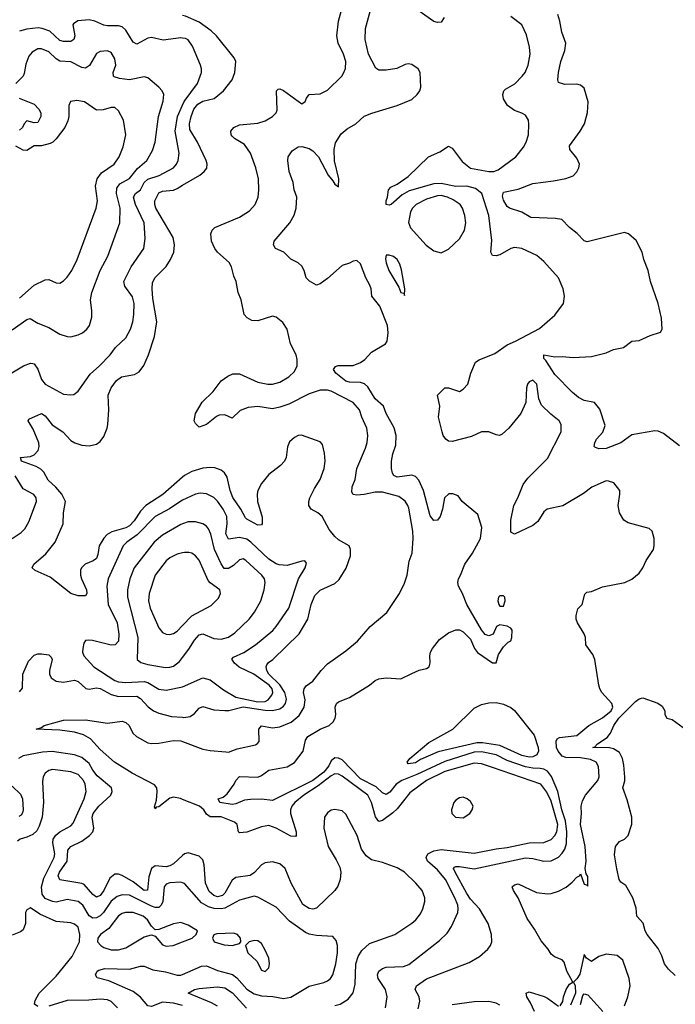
# Model space of a CAD drawing. Header units: inches. Extents: x 1834610 to 2027685, y 642842 to 774116.
# Tile 571 of 632: x 1989111 to 1992687, y 744090 to 749458. Entities that reach past the tile are written whole.
import ezdxf

# ---------------------------------------------------------------- set-up
doc = ezdxf.new("R2010")
doc.units = ezdxf.units.IN
doc.header["$MEASUREMENT"] = 0
doc.layers.add('B9784', color=7, linetype='Continuous')
doc.layers.add('B9794', color=7, linetype='Continuous')

msp = doc.modelspace()

# ---------------------------------------------------------------- linework, layer by layer
at = {"layer": 'B9784', "color": 5}
for points, elevation in [([(1990000, 749357.1), (1989990, 749358.3), (1989893.9, 749346.1), (1989830, 749359.8), (1989810, 749356), (1989750, 749324), (1989730, 749334.8), (1989690, 749401), (1989670, 749418), (1989650, 749423.9), (1989590, 749423.4), (1989570, 749427.3), (1989521.1, 749450), (1989490, 749456.9), (1989429, 749451), (1989404.6, 749435.4), (1989401.5, 749430), (1989411.2, 749368.8), (1989407.3, 749350), (1989390, 749339), (1989350, 749338.2), (1989330, 749344.2), (1989275.1, 749395.1), (1989233, 749410), (1989212.5, 749412.5), (1989150, 749405.1), (1989110, 749394.8)], 340), ([(1989070, 747767.3), (1989150, 747823.2), (1989167.8, 747827.7), (1989210, 747803.8), (1989270, 747778.8), (1989330, 747742.8), (1989370, 747730.2), (1989390, 747729), (1989430, 747739), (1989454.5, 747750), (1989477.6, 747770), (1989491.6, 747790), (1989504.9, 747835.1), (1989505.4, 747870), (1989497.4, 747930), (1989505, 747970), (1989549.8, 748090), (1989591.5, 748168.5), (1989657.7, 748350), (1989659.6, 748430), (1989639.9, 748510), (1989641.2, 748538.8), (1989657.4, 748562.6), (1989710, 748591.4), (1989754.6, 748645.4), (1989804.2, 748690), (1989835.9, 748744.1), (1989850.5, 748790), (1989869.2, 748930), (1989892.9, 749012.9), (1989897.7, 749050), (1989887.8, 749070), (1989869.6, 749090), (1989810, 749139.7), (1989790, 749145.1), (1989709.6, 749130.4), (1989656.4, 749136.4), (1989626.8, 749146.8), (1989622.7, 749150), (1989621, 749170), (1989634.8, 749210), (1989630, 749244.5), (1989610, 749278.5), (1989590, 749287.8), (1989550, 749284), (1989530, 749272.7), (1989492.1, 749207.9), (1989470, 749193.6), (1989450, 749196.8), (1989390, 749227.5), (1989330, 749231.9), (1989310, 749243.4), (1989270, 749282), (1989230, 749298.5), (1989210, 749297.8), (1989178.9, 749281.1), (1989161.3, 749258.7), (1989144.8, 749215.2), (1989136.4, 749163.6), (1989130.1, 749149.9), (1989090.2, 749110)], 360), ([(1989110, 747939.4), (1989189.6, 748010.4), (1989250, 748040.2), (1989270, 748041.8), (1989310, 748023.7), (1989330, 748021.3), (1989350, 748033.1), (1989370, 748053.1), (1989395.3, 748090), (1989424.4, 748150), (1989529.1, 748430), (1989535.8, 748470), (1989525.4, 748550), (1989533.1, 748590), (1989558.2, 748621.8), (1989627.1, 748670), (1989653.6, 748710), (1989675.9, 748764.1), (1989689.8, 748830), (1989677.4, 748910), (1989650, 748960.9), (1989630, 748979.6), (1989610, 748978.9), (1989566.5, 748966.5), (1989530, 748964.2), (1989464, 749010), (1989423.4, 749016.6), (1989387.7, 749012.3), (1989378.7, 748990), (1989379.7, 748930), (1989374.6, 748905.4), (1989358, 748870), (1989310, 748807.4), (1989291.5, 748790), (1989276.7, 748783.3), (1989230, 748769.4), (1989190, 748770.5), (1989150, 748744.6), (1989130, 748745.6), (1989090, 748768.5)], 380), ([(1989108.5, 749030), (1989190, 748996.1), (1989216.6, 748970), (1989226.1, 748950), (1989227.2, 748930), (1989210, 748897.8), (1989190, 748894.8), (1989150, 748905.8), (1989136.3, 748890), (1989127.1, 748870), (1989110, 748854.7)], 360), ([(1989050, 747521.5), (1989132.7, 747570), (1989170, 747585.5), (1989183, 747583), (1989190, 747581.5), (1989210, 747551.6), (1989230, 747495.6), (1989250, 747470.2), (1989350, 747416.9), (1989388.3, 747411.7), (1989405.7, 747414.3), (1989430, 747432.2), (1989495.2, 747524.8), (1989547, 747570), (1989605, 747630), (1989634.5, 747670), (1989690, 747722.8), (1989715.6, 747770), (1989727.8, 747810), (1989734.2, 747850), (1989734.9, 747910), (1989726.8, 747946.8), (1989685, 748005), (1989679.8, 748030), (1989718.6, 748110), (1989787.6, 748210), (1989795.3, 748264.7), (1989789.3, 748350), (1989742.5, 748450), (1989732.3, 748490), (1989743.2, 748510), (1989769.6, 748530.4), (1989790, 748570.8), (1989810, 748589), (1989872.1, 748607.9), (1989949.8, 748650), (1989965.8, 748670), (1989976, 748690), (1989981.7, 748730), (1989959.7, 748850), (1989971.5, 748930), (1990000, 748992)], 340), ([(1990000, 746964.3), (1989891.1, 746868.9), (1989799.8, 746810), (1989770, 746779), (1989735, 746725), (1989710, 746698.8), (1989690, 746687.7), (1989614.1, 746665.9), (1989589.2, 746650.8), (1989570, 746631.8), (1989544.4, 746590), (1989537.8, 746542.2), (1989530, 746520.9), (1989512.1, 746507.9), (1989469, 746490), (1989448.2, 746470), (1989443, 746457), (1989442.5, 746430), (1989447.8, 746410), (1989475.4, 746350), (1989477.3, 746330), (1989470, 746316.2), (1989430, 746316.8), (1989390, 746329.2), (1989277.5, 746417.5), (1989195.5, 746455.5), (1989179.6, 746470), (1989187.8, 746490), (1989254.7, 746545.3), (1989304.6, 746610), (1989348.1, 746710), (1989349.8, 746770), (1989361.4, 746830), (1989341, 746870), (1989308.4, 746908.4), (1989267.1, 746947.1), (1989242.3, 746990), (1989226.8, 747006.8), (1989201.7, 747021.7), (1989120.4, 747050), (1989116, 747070), (1989170, 747077), (1989190, 747086.1), (1989211.3, 747108.7), (1989218.2, 747130), (1989215.7, 747150), (1989185.5, 747225.5), (1989158.2, 747270), (1989160.5, 747279.5), (1989230, 747310.3), (1989250, 747297.3), (1989289, 747249), (1989347.2, 747210), (1989390, 747163.2), (1989412.2, 747150), (1989450, 747138), (1989490, 747134.6), (1989530, 747144.1), (1989550, 747158.5), (1989570, 747185.3), (1989589, 747230), (1989592.2, 747250), (1989597.3, 747330), (1989593.8, 747410), (1989610.6, 747450), (1989639.8, 747490), (1989666.9, 747510), (1989736.6, 747523.4), (1989762.8, 747537.2), (1989788.5, 747571.5), (1989814.3, 747630), (1989846, 747730), (1989859.1, 747810), (1989838.3, 747938.2), (1989833.3, 747990), (1989835.5, 748024.5), (1989850, 748052.2), (1989910, 748112.1), (1989934.5, 748150), (1989951.7, 748190), (1989955.5, 748230), (1989948, 748270), (1989854.6, 748430), (1989847.7, 748450), (1989848.8, 748470), (1989870, 748513.2), (1989890, 748522.6), (1989950, 748528.4), (1989970, 748537.2), (1990000, 748554.9)], 320), ([(1989069.7, 746630), (1989118.7, 746661.3), (1989138.7, 746681.3), (1989160.6, 746719.4), (1989202.6, 746830), (1989200.7, 746850), (1989189.3, 746869.3), (1989130, 746899.8), (1989086.6, 746970)], 340), ([(1990000, 746838), (1989990, 746833.2), (1989928.7, 746791.3), (1989850, 746749.9), (1989751.1, 746648.9), (1989694.7, 746610), (1989676, 746590), (1989593.9, 746410), (1989586.1, 746370), (1989594.1, 746270), (1989642.1, 746170), (1989651.5, 746108.5), (1989651, 746070), (1989632.2, 746050), (1989610, 746046.8), (1989507.8, 746072.3), (1989484.2, 746075.8), (1989470, 746072.7), (1989461.4, 746058.6), (1989456, 746030), (1989454.6, 746010), (1989460.3, 745990), (1989514.9, 745930), (1989630, 745855.2), (1989650, 745847.7), (1989690, 745843.8), (1989789.3, 745849.3), (1989810, 745843.6), (1989870, 745808.7), (1989910, 745802.6), (1989999.3, 745820.7), (1990000, 745821.1)], 340), ([(1990000, 746708.6), (1989990, 746705), (1989890, 746646.8), (1989843.8, 746610), (1989735.7, 746470), (1989711.9, 746410), (1989700.1, 746350), (1989700.1, 746310), (1989754.7, 746090), (1989751.8, 745970), (1989772.8, 745952.8), (1989810, 745942.3), (1989906.3, 745926.3), (1989930, 745927.3), (1989950, 745933.5), (1989982.2, 745957.8), (1990000, 745981)], 360), ([(1990000, 746551), (1989970, 746543.5), (1989930, 746523.7), (1989910, 746507.9), (1989850.2, 746430), (1989817.7, 746330), (1989814.6, 746290), (1989822.1, 746250), (1989870, 746141.3), (1989890, 746116.9), (1989910, 746107.9), (1989930, 746106), (1989950, 746111.3), (1989970, 746124.7), (1990000, 746155.6)], 380), ([(1989110, 745793.8), (1989126.5, 745813.5), (1989128.4, 745890), (1989159.8, 745960.2), (1989190, 745993.2), (1989210, 746000.4), (1989230, 746001.2), (1989270, 745994.4), (1989283.1, 745983.1), (1989287.7, 745970), (1989274.1, 745910), (1989273.8, 745890), (1989283.8, 745870), (1989310, 745850.9), (1989350, 745846.3), (1989410, 745856), (1989430, 745849.5), (1989471.4, 745811.4), (1989490, 745808.2), (1989530, 745815.3), (1989550, 745812.2), (1989610, 745779), (1989650, 745768.5), (1989750, 745770.5), (1989770, 745757.5), (1989811.7, 745711.7), (1989840.7, 745690), (1989870, 745676.4), (1989939.1, 745659.1), (1990000, 745654.5)], 320), ([(1990000, 745206.7), (1989988.8, 745211.2), (1989950, 745219.1), (1989930, 745213.3), (1989870, 745166.3), (1989855.9, 745164.1), (1989850, 745155.1), (1989845.9, 745165.9), (1989857.8, 745202.2), (1989861.3, 745250), (1989858.3, 745270), (1989846.1, 745286.1), (1989724.1, 745350), (1989628.9, 745410), (1989550, 745478.2), (1989496.9, 745536.9), (1989459.1, 745559.1), (1989410, 745573.7), (1989330, 745585.2), (1989202, 745590), (1989230, 745598.8), (1989244, 745610), (1989350, 745639), (1989470, 745641), (1989590, 745622.1), (1989670, 745633.1), (1989690, 745626.1), (1989708.2, 745610), (1989728.8, 745568.8), (1989747.9, 745550), (1989810, 745515.1), (1989830, 745510.8), (1989870, 745512.8), (1989950, 745527.5), (1989990, 745526), (1990000, 745522.3)], 280), ([(1990000, 744901.7), (1989950, 744856.5), (1989930, 744844.4), (1989910, 744840.1), (1989850, 744844.9), (1989830, 744830.7), (1989815.2, 744784.8), (1989808.3, 744711.7), (1989790, 744709.5), (1989730, 744757.7), (1989670, 744792.7), (1989650, 744799.9), (1989630, 744798.4), (1989603.3, 744776.7), (1989570.5, 744710), (1989550, 744682.1), (1989530, 744674.5), (1989510, 744688.6), (1989462.7, 744742.7), (1989450, 744748.8), (1989330, 744768.7), (1989321.5, 744790), (1989329.1, 744810), (1989370.3, 744870), (1989374.2, 744930), (1989380.5, 744939.5), (1989390, 744950.6), (1989450, 744978.4), (1989492.9, 745010), (1989510.6, 745029.4), (1989515, 745050), (1989506.5, 745110), (1989512.4, 745130), (1989542.2, 745170), (1989607.7, 745230), (1989614.8, 745250), (1989611.9, 745270), (1989534.7, 745334.7), (1989510, 745366.2), (1989490, 745402.2), (1989450, 745435.4), (1989410, 745449.9), (1989288.1, 745468.1), (1989235.5, 745464.5), (1989130, 745443.8), (1989104.4, 745430)], 320), ([(1990000, 744752.6), (1989990, 744756.5), (1989930, 744751.6), (1989910, 744744.5), (1989899.4, 744730), (1989892.4, 744650), (1989883.6, 744630), (1989870, 744617.7), (1989850, 744617.6), (1989830, 744625.7), (1989710, 744685.7), (1989670, 744687.2), (1989642.4, 744677.6), (1989610, 744653), (1989567.5, 744590), (1989550, 744571.3), (1989530, 744562), (1989510, 744559.9), (1989490, 744572.8), (1989456, 744630), (1989430, 744650.9), (1989370, 744661.8), (1989310, 744647), (1989290, 744649.5), (1989250, 744666.5), (1989233.3, 744690), (1989229.9, 744730), (1989242.3, 744777.7), (1989299.5, 744890), (1989303.4, 744910), (1989291.6, 744970), (1989293.1, 744990), (1989308, 745012), (1989329.5, 745030.5), (1989390, 745062.8), (1989403.3, 745076.7), (1989463.3, 745210), (1989473.9, 745250), (1989468.4, 745290), (1989459.2, 745310), (1989430, 745341.9), (1989390, 745357.4), (1989290.1, 745369.9), (1989270, 745365), (1989250, 745350.8), (1989239.8, 745330), (1989236, 745304), (1989240.3, 745190), (1989233.5, 745110), (1989218.3, 745061.7), (1989204.2, 745035.8), (1989183.7, 745016.3), (1989150, 745000.2), (1989113, 744990), (1989099.9, 744980.1)], 340), ([(1989070, 745278.4), (1989115.5, 745235.5), (1989126.6, 745210), (1989129.5, 745150.5), (1989126.2, 745133.8), (1989118.5, 745121.5), (1989105.9, 745114.1)], 320), ([(1989210, 744077.6), (1989192.8, 744090), (1989194.8, 744110), (1989217, 744150), (1989310, 744243.2), (1989397.5, 744350), (1989437.2, 744430), (1989439.8, 744470), (1989429.8, 744510), (1989410, 744527), (1989390, 744533.7), (1989310, 744541.6), (1989220.6, 744580.6), (1989170, 744615.1), (1989150, 744604.8), (1989142.4, 744590), (1989142.3, 744530), (1989130, 744496.2), (1989115, 744485), (1989070, 744466.8)], 360), ([(1990000, 744532.2), (1989990, 744535.6), (1989950, 744527.8), (1989870, 744497.4), (1989850, 744496.2), (1989830, 744515.6), (1989809, 744550), (1989785.3, 744570), (1989730.2, 744589.8), (1989689.2, 744590.8), (1989670, 744585.4), (1989650, 744572.5), (1989597.3, 744502.7), (1989551.5, 744470), (1989536.9, 744450), (1989536.1, 744430), (1989553.8, 744410), (1989570, 744400.1), (1989610, 744386.9), (1989650, 744387.4), (1989690, 744398), (1989790, 744456.9), (1989830, 744468.5), (1989850, 744460.7), (1989890, 744414), (1989910, 744406.3), (1989948.7, 744410), (1990000, 744429.9)], 360), ([(1990000, 744083.6), (1989950, 744095.7), (1989890, 744100.7), (1989830, 744077), (1989810, 744081.8), (1989769.6, 744129.6), (1989730, 744158.9), (1989597.8, 744217.8), (1989533.7, 744233.7), (1989524.7, 744250), (1989534.7, 744270), (1989543.3, 744276.7), (1989575.4, 744284.6), (1989710, 744281.8), (1989770, 744297), (1989790, 744297), (1989838, 744278), (1989907.3, 744267.3), (1989970, 744248.1), (1989990, 744248.1), (1990000, 744252.5)], 340), ([(1989644, 744070), (1989610, 744104.8), (1989590, 744113.8), (1989550, 744118.5), (1989488.1, 744111.9), (1989370, 744110.4), (1989270, 744079.3)], 360)]:
    msp.add_lwpolyline(points, dxfattribs=dict(at, elevation=elevation))
at = {"layer": 'B9794', "color": 5}
for points, elevation in [([(1990000, 745522.3), (1990110, 745481.6), (1990150, 745473.2), (1990234.6, 745465.4), (1990250, 745465.2), (1990297.3, 745482.7), (1990396.5, 745503.5), (1990408.8, 745511.2), (1990416.6, 745523.4), (1990415.9, 745590), (1990430, 745607.1), (1990490, 745597.7), (1990530, 745603.3), (1990592.3, 745627.7), (1990635.5, 745664.5), (1990663.1, 745710), (1990667.5, 745750), (1990659.1, 745790), (1990662.2, 745810), (1990674.2, 745825.8), (1990710, 745852.1), (1990754.5, 745910), (1990790, 745945.4), (1990890, 746016.5), (1990954.3, 746070), (1991021.7, 746150), (1991113.9, 746226.1), (1991183.1, 746330), (1991210, 746384.9), (1991223.8, 746430), (1991234.5, 746505.5), (1991250.9, 746550), (1991257.5, 746630), (1991255.7, 746670), (1991233.9, 746793.9), (1991228.7, 746810), (1991212.9, 746832.9), (1991178.3, 746858.3), (1991090, 746881.2), (1991050, 746882.2), (1990990, 746868.5), (1990950, 746864.7), (1990929.1, 746869.1), (1990922.5, 746882.5), (1990924.8, 746910), (1990940.4, 746950), (1990949, 747010), (1990997.6, 747122.4), (1991006.8, 747153.2), (1991010.5, 747190), (1991004.2, 747230), (1990977.3, 747290), (1990965.3, 747330), (1990930, 747370.9), (1990810, 747431.7), (1990790, 747438.4), (1990750, 747438.2), (1990690, 747418.4), (1990578.6, 747361.4), (1990530, 747344.3), (1990490, 747336.3), (1990410, 747348), (1990357.5, 747342.5), (1990313.1, 747326.9), (1990270, 747286), (1990230, 747302.5), (1990199, 747301), (1990184.9, 747295.1), (1990130, 747249.8), (1990090, 747235.3), (1990070, 747255.3), (1990063.7, 747270), (1990069.8, 747310.2), (1990107.2, 747372.7), (1990167.3, 747430), (1990210, 747488.2), (1990245.6, 747514.4), (1990273.4, 747526.6), (1990310, 747527.2), (1990410, 747481.8), (1990464, 747470), (1990490, 747470.1), (1990530, 747480.6), (1990579.1, 747510), (1990610, 747538.9), (1990625.4, 747570), (1990625.4, 747605.4), (1990619.8, 747630), (1990588, 747690), (1990569.8, 747770), (1990546.8, 747806.8), (1990510, 747836.4), (1990490, 747840.8), (1990410, 747816.1), (1990378, 747818), (1990352, 747832), (1990335.1, 747850), (1990319.2, 747930), (1990303.5, 747970), (1990292.4, 748030), (1990279.3, 748059.3), (1990266.2, 748110), (1990253.2, 748133.2), (1990190, 748189.8), (1990175.7, 748210), (1990158, 748250), (1990152.8, 748290), (1990161, 748310), (1990175.7, 748324.3), (1990310, 748380.6), (1990364, 748416), (1990395.6, 748450), (1990411.2, 748490), (1990416.2, 748530), (1990413.4, 748590), (1990399.5, 748650), (1990369.9, 748730), (1990337.2, 748777.2), (1990282.7, 748810), (1990270, 748822.7), (1990263.8, 748830), (1990262.8, 748850), (1990279.3, 748870), (1990310, 748885.1), (1990410, 748893.7), (1990450, 748905.8), (1990490.7, 748930), (1990510.8, 748950), (1990515, 748965), (1990510.9, 749069.1), (1990521.7, 749078.3), (1990530, 749080.7), (1990550, 749071.5), (1990650, 748999.6), (1990668.6, 749011.4), (1990676, 749030), (1990690.8, 749049.2), (1990750, 749053.9), (1990790, 749073.7), (1990867.9, 749150), (1990879.9, 749170), (1990888.1, 749191.9), (1990889.2, 749230), (1990877.1, 749270), (1990848.1, 749330), (1990840.2, 749370), (1990849.9, 749450.1), (1990866.7, 749510)], 280), ([(1991284.8, 744064.8), (1991292.9, 744107.1), (1991289.8, 744129.8), (1991268, 744170), (1991275.4, 744190), (1991330, 744227.8), (1991562.5, 744317.5), (1991619.5, 744350), (1991664.7, 744390), (1991679.7, 744410), (1991686.6, 744430), (1991685.1, 744470), (1991666.4, 744530), (1991618.2, 744610), (1991570, 744663.4), (1991550, 744694), (1991485.9, 744810), (1991477.6, 744830), (1991482.1, 744837.9), (1991490, 744841.8), (1991510, 744840.7), (1991590, 744829.1), (1991870, 744887.6), (1991910, 744884.6), (1991970, 744870.1), (1992010, 744872.5), (1992050, 744892.7), (1992070, 744912.9), (1992084.3, 744935.7), (1992093.7, 744966.3), (1992095.9, 745030), (1992088, 745090), (1992068.2, 745150), (1992046.4, 745250), (1992011.7, 745331.7), (1991990, 745359.9), (1991970, 745371.3), (1991950, 745375.9), (1991910, 745377.2), (1991870, 745385.2), (1991770, 745419), (1991710, 745449.3), (1991630, 745465.9), (1991590, 745464.9), (1991430, 745413.2), (1991277.3, 745342.7), (1991195, 745310), (1991164.7, 745290), (1991130, 745245.8), (1991110, 745232.7), (1991090, 745242), (1991055, 745275), (1990970, 745319.1), (1990870, 745422.5), (1990850, 745432.3), (1990830, 745432.8), (1990810, 745416.6), (1990797, 745390), (1990770, 745354.9), (1990710.4, 745310), (1990490, 745200.7), (1990430, 745207.5), (1990370, 745207.1), (1990337.2, 745202.8), (1990290, 745182), (1990270, 745179.3), (1990202.7, 745190), (1990194.5, 745210), (1990220.3, 745219.7), (1990241.9, 745238.1), (1990281.6, 745290), (1990290, 745310.5), (1990310, 745331.6), (1990410, 745328.7), (1990430, 745337), (1990470, 745365.8), (1990570, 745384.2), (1990610, 745407.3), (1990657.9, 745470), (1990670.6, 745529.4), (1990683, 745550), (1990749.8, 745590.2), (1990798.4, 745610), (1990820.5, 745630), (1990832.1, 745650), (1990835.1, 745670), (1990831.8, 745710), (1990839.3, 745730), (1990850, 745739.1), (1990910, 745762.4), (1991019.5, 745830), (1991050, 745855.3), (1991070, 745863.7), (1991110, 745870.4), (1991190, 745863.8), (1991250, 745893.4), (1991290, 745910.6), (1991330, 745920.7), (1991344, 745930), (1991349.4, 745950.6), (1991347.6, 745990), (1991351.8, 746010), (1991362.9, 746030), (1991400.8, 746079.2), (1991450, 746114.8), (1991490, 746131), (1991510, 746130.7), (1991530, 746120.5), (1991570, 746080.5), (1991592.4, 746030), (1991607.7, 746007.7), (1991690, 745950.5), (1991710, 745951.3), (1991723.3, 745996.7), (1991750, 746038.8), (1991776, 746064), (1991790, 746071.3), (1991795.1, 746090), (1991797.4, 746130), (1991790, 746139.6), (1991770, 746151.2), (1991730, 746159.3), (1991711.3, 746150), (1991692.5, 746107.5), (1991670, 746098.4), (1991650, 746106), (1991630, 746131.5), (1991548.9, 746268.9), (1991527, 746330), (1991505, 746370), (1991499.8, 746390), (1991503.5, 746410), (1991516, 746430), (1991538.2, 746490), (1991580.3, 746550), (1991624.8, 746630), (1991630.9, 746690), (1991610, 746759.3), (1991524, 746830), (1991502.7, 746862.7), (1991473.6, 746873.6), (1991451.9, 746871.9), (1991427.4, 746850), (1991417.6, 746790), (1991404.4, 746750), (1991390, 746729.2), (1991370, 746727.3), (1991350, 746752.7), (1991314.2, 746890), (1991287.8, 746947.8), (1991270, 746966.3), (1991250, 746974.2), (1991170, 746963.1), (1991152.2, 746972.3), (1991145.3, 746985.3), (1991139.3, 747010), (1991139.4, 747050), (1991145.7, 747090), (1991162.6, 747137.4), (1991164.8, 747190), (1991152.7, 747232.7), (1991109.8, 747310), (1991094.5, 747350), (1991050, 747390.5), (1991010, 747456.5), (1990992, 747472), (1990970, 747479), (1990910, 747480.7), (1990890, 747487.6), (1990835.4, 747530), (1990822.6, 747550), (1990833.4, 747566.6), (1990847.7, 747572.3), (1990930, 747573.2), (1990970, 747587.8), (1990994.4, 747605.6), (1991030, 747645), (1991105.4, 747690), (1991115.3, 747704.7), (1991121.3, 747750), (1991116.9, 747790), (1991074.9, 747894.9), (1991031.5, 747950), (1991027.4, 747990), (1991020.7, 748010), (1990999.4, 748050), (1990970, 748127.1), (1990950, 748144.2), (1990930, 748141), (1990910, 748129.8), (1990870, 748117.3), (1990790, 748046), (1990750, 748017), (1990730, 748009.7), (1990691.5, 748031.5), (1990672.7, 748050), (1990662.9, 748090), (1990650, 748114.5), (1990630, 748131.6), (1990590, 748151.8), (1990552.3, 748190), (1990507, 748210), (1990496.2, 748230), (1990499.6, 748250), (1990585.1, 748350), (1990608.3, 748391.7), (1990619.1, 748430), (1990622.2, 748490), (1990608.4, 748530), (1990602.8, 748570), (1990581.4, 748630), (1990572.8, 748690), (1990575.6, 748710), (1990597.4, 748742.6), (1990630, 748764.4), (1990650, 748766), (1990690, 748755), (1990710, 748742), (1990740.7, 748710), (1990793, 748610), (1990819.5, 748579.5), (1990830, 748560.4), (1990850, 748546), (1990851.7, 748590), (1990827.8, 748687.8), (1990825.4, 748750), (1990833, 748787), (1990865.1, 748834.9), (1990897.5, 748862.5), (1990944, 748890), (1990990, 748930.8), (1991031.8, 748948.2), (1991170, 748990.3), (1991250, 749023.1), (1991279.7, 749050), (1991293, 749070), (1991298.7, 749090), (1991295.6, 749170), (1991285.2, 749190), (1991250, 749213.2), (1991230, 749217.2), (1991213.6, 749213.6), (1991168.9, 749191.1), (1991110, 749181.7), (1991070, 749183.1), (1991052.8, 749192.8), (1991013.1, 749270), (1990995.7, 749350), (1990997, 749410), (1991025.3, 749510)], 260), ([(1991425.3, 749470), (1991410, 749444.7), (1991390, 749441.5), (1991370, 749447.7), (1991290, 749503.1)], 240), ([(1990000, 748554.9), (1990093.7, 748610), (1990117.7, 748630), (1990131.3, 748648.7), (1990134.4, 748670), (1990129, 748690), (1990081.5, 748790), (1990038.9, 748858.9), (1990036.6, 748890), (1990046.7, 748930), (1990060.3, 748970), (1990082.1, 748997.9), (1990110, 749012.7), (1990171.9, 749028.1), (1990222, 749070), (1990270.7, 749130), (1990284.8, 749170), (1990290.7, 749230), (1990280.2, 749250), (1990183.7, 749370), (1990156.4, 749396.4), (1990090, 749443.4), (1990015.9, 749475.9), (1990000, 749480.2)], 320), ([(1992058, 744082), (1992074.2, 744105.8), (1992077.6, 744130), (1992092, 744170), (1992110, 744198.8), (1992128.7, 744210), (1992095.8, 744270), (1992080.1, 744320.1), (1992070, 744332), (1992028.4, 744348.4), (1992010, 744363.7), (1991994, 744390), (1991955.2, 744435.2), (1991919.1, 744499.1), (1991878.3, 744558.3), (1991830.6, 744670.6), (1991804, 744710), (1991796.9, 744730), (1991810, 744742), (1991830, 744746.7), (1991930, 744698.9), (1991990, 744691.4), (1992010, 744694), (1992050, 744706.5), (1992091.3, 744728.7), (1992124.8, 744755.2), (1992150, 744783), (1992164, 744790), (1992170, 744802), (1992190, 744744.7), (1992202, 744742), (1992210, 744734), (1992210, 744786), (1992200.5, 744800.5), (1992195.8, 744830), (1992201.3, 744870), (1992194.9, 744950), (1992169.6, 745070), (1992175.8, 745130), (1992173.7, 745170), (1992180.4, 745199.6), (1992197.2, 745230), (1992263.7, 745310), (1992271.3, 745330), (1992267.1, 745387.1), (1992254.8, 745410), (1992223.9, 745423.9), (1992170, 745433.5), (1992090, 745434.7), (1992070, 745442.1), (1992047.2, 745470), (1992039.4, 745490), (1992036.2, 745523.8), (1992042.8, 745537.2), (1992055.1, 745544.9), (1992150, 745555.8), (1992214.8, 745610), (1992290, 745651.2), (1992336.4, 745690), (1992346.2, 745710), (1992340.3, 745730), (1992286.6, 745790), (1992275.6, 745810), (1992268.9, 745830), (1992247.6, 745970), (1992237.2, 745997.2), (1992199.3, 746050), (1992196, 746090), (1992189.3, 746110), (1992153.2, 746170), (1992145.2, 746190), (1992145.2, 746210), (1992154.8, 746245.2), (1992178, 746270), (1992193.6, 746326.4), (1992203.7, 746336.3), (1992230, 746340.7), (1992290, 746365.5), (1992411.5, 746388.5), (1992450, 746408), (1992490, 746440.4), (1992509.7, 746470), (1992527.3, 746510), (1992567, 746570), (1992572, 746590), (1992572, 746630), (1992560.7, 746670), (1992544.2, 746684.2), (1992430, 746715.4), (1992405.1, 746730), (1992382.6, 746770), (1992375.4, 746810), (1992384.7, 746870), (1992383.6, 746890), (1992352.1, 746932.1), (1992322.6, 746942.6), (1992310, 746943.1), (1992231.6, 746908.4), (1992185.1, 746874.9), (1992072.8, 746807.2), (1991988.2, 746790), (1991970, 746775.1), (1991937.7, 746722.3), (1991910, 746699.8), (1991810, 746653.6), (1991790, 746664), (1991789, 746730), (1991806, 746810), (1991827.1, 746850), (1991856.1, 746923.9), (1991882.2, 746957.8), (1991990, 747065.2), (1992064, 747210), (1992064.4, 747250), (1992052.4, 747270), (1992007, 747307), (1991956.8, 747356.8), (1991943.1, 747390), (1991931.6, 747470), (1991910, 747492.8), (1991890, 747482.9), (1991881.1, 747470), (1991874.6, 747450), (1991872, 747370), (1991844.6, 747310), (1991778.4, 747230), (1991742.3, 747197.7), (1991728.4, 747191.6), (1991710, 747194.3), (1991670, 747211), (1991630, 747211.1), (1991574.6, 747185.4), (1991470, 747157.7), (1991450, 747159.8), (1991435.4, 747170), (1991421.4, 747190), (1991415, 747210), (1991395.1, 747290), (1991402.4, 747350), (1991389.2, 747410), (1991430, 747450.5), (1991450.5, 747450.5), (1991510, 747431), (1991530, 747442.8), (1991554.5, 747470), (1991571.5, 747530), (1991597.2, 747590), (1991617.2, 747602.8), (1991702, 747638), (1991770, 747685.7), (1991815.7, 747704.3), (1991946.7, 747773.3), (1992030, 747847.2), (1992076.3, 747910), (1992082.9, 747950), (1992075.1, 747990), (1992049.7, 748050), (1991970, 748139.7), (1991931.3, 748171.3), (1991850, 748209.8), (1991810, 748216), (1991790, 748210.9), (1991730, 748175.7), (1991710, 748169.8), (1991690, 748171.6), (1991680.3, 748190), (1991685.6, 748254.4), (1991669.3, 748390), (1991631.4, 748510), (1991597.8, 748537.8), (1991550.3, 748550.3), (1991490, 748548.5), (1991410, 748564.1), (1991370, 748562.6), (1991235.3, 748524.7), (1991196.8, 748503.2), (1991137.3, 748450), (1991125.8, 748445.8), (1991109.2, 748450), (1991109.4, 748470), (1991118, 748490), (1991122.7, 748530), (1991135.6, 748544.4), (1991170, 748560.3), (1991230, 748602), (1991341.3, 748710), (1991403, 748737), (1991450, 748768), (1991470, 748756.3), (1991524.2, 748684.2), (1991569, 748649), (1991670, 748630.1), (1991697, 748630), (1991721.5, 748638.5), (1991817.2, 748710), (1991858, 748762), (1991872.9, 748790), (1991886.2, 748830), (1991888.4, 748888.4), (1991885.4, 748910), (1991870, 748936.4), (1991850, 748948.5), (1991810, 748961.7), (1991771.5, 748990), (1991750, 749026), (1991745.3, 749050), (1991752.2, 749070), (1991761.3, 749078.7), (1991812.1, 749107.9), (1991852.4, 749150), (1991867.2, 749170), (1991883.5, 749210), (1991895.3, 749270), (1991891.6, 749308.4), (1991874.4, 749374.4), (1991849.6, 749430), (1991790, 749474.7)], 240), ([(1992710, 747134), (1992621.8, 747201.8), (1992594, 747214), (1992575.5, 747215.5), (1992450, 747194), (1992390.1, 747149.9), (1992310, 747120.3), (1992270, 747118.7), (1992247.2, 747127.2), (1992244, 747130), (1992247, 747150), (1992257.4, 747170), (1992292, 747208), (1992304.7, 747244.7), (1992274.5, 747334.5), (1992245.2, 747370), (1992190, 747380.9), (1992158.5, 747398.5), (1992125.4, 747425.4), (1992030, 747523.7), (1991980, 747600), (1991969, 747610), (1991970, 747630.1), (1992030, 747619.8), (1992070, 747621.1), (1992130, 747615.2), (1992230, 747620.9), (1992310, 747642), (1992350, 747659.3), (1992404, 747670), (1992450, 747704.9), (1992490, 747708.2), (1992550, 747735.8), (1992605.1, 747754.9), (1992615.4, 747770), (1992610.5, 747830), (1992593.4, 747910), (1992550.9, 748030), (1992539.2, 748090), (1992515.5, 748150), (1992506.6, 748190), (1992473.2, 748253.2), (1992431, 748291), (1992410, 748296.8), (1992206.3, 748246.3), (1992190, 748252.1), (1992151.1, 748291.1), (1992110, 748323.9), (1992068.2, 748368.2), (1992033.5, 748373.5), (1991899.2, 748379.2), (1991850, 748409.1), (1991782.9, 748430), (1991770, 748439.7), (1991750, 748473.2), (1991744.6, 748495.4), (1991750, 748517.3), (1991830, 748533.8), (1991910, 748564.9), (1992021.6, 748578.4), (1992090, 748591.7), (1992130, 748607), (1992150, 748628.2), (1992161.3, 748650), (1992164, 748670), (1992150, 748702.9), (1992111.5, 748750), (1992109.7, 748770), (1992168.7, 748850), (1992191.8, 748890), (1992208.4, 748951.6), (1992211.3, 749010), (1992190, 749084.7), (1992170, 749101.4), (1992150, 749106), (1992084.7, 749104.8), (1992050, 749115.3), (1992046.6, 749130), (1992049.8, 749170), (1992062.3, 749230), (1992083.7, 749290), (1992088.8, 749330), (1992067.9, 749390), (1992057.8, 749450), (1992045.9, 749485.9)], 220), ([(1990000, 748992), (1990008.8, 749011.2), (1990080.2, 749110), (1990102, 749170), (1990103.1, 749190), (1990097.2, 749210), (1990054, 749314), (1990030, 749347.3), (1990015.3, 749355.3), (1990000, 749357.1)], 340), ([(1990000, 745654.5), (1990005.9, 745654.1), (1990040.8, 745659.2), (1990065.4, 745674.6), (1990090, 745704.2), (1990110, 745712.5), (1990170, 745696), (1990229.3, 745690.7), (1990251.4, 745691.4), (1990330, 745711.5), (1990450, 745692.9), (1990490, 745691.5), (1990530, 745700.6), (1990550, 745714.9), (1990560.3, 745730), (1990566, 745754), (1990556.9, 745790), (1990530, 745832.1), (1990469.9, 745890), (1990458.5, 745910), (1990456.2, 745930), (1990459.8, 745940.2), (1990467.4, 745952.6), (1990491.6, 745970), (1990635.6, 746110), (1990682.4, 746190), (1990700.4, 746270), (1990721.1, 746318.9), (1990750, 746346.9), (1990830, 746384.5), (1990854.3, 746405.7), (1990892.4, 746467.6), (1990914.5, 746534.5), (1990915.6, 746570), (1990908, 746590), (1990850, 746622.3), (1990830, 746641), (1990798.3, 746678.4), (1990760.6, 746750), (1990737.7, 746770), (1990700.7, 746790), (1990687.7, 746810), (1990687.4, 746830), (1990694.2, 746850), (1990718.4, 746901.6), (1990750, 746950.2), (1990771, 747011), (1990776.4, 747050), (1990774.3, 747094.3), (1990762.4, 747142.4), (1990750, 747156.5), (1990647.5, 747192.5), (1990630, 747190.7), (1990610, 747180.3), (1990583.4, 747156.6), (1990571.8, 747128.2), (1990563.8, 747070), (1990555.6, 747050), (1990533.3, 747026.7), (1990470, 746978.4), (1990430, 746929.8), (1990409.4, 746890.6), (1990405.6, 746870), (1990408.7, 746830), (1990434.1, 746745.9), (1990434, 746710), (1990430, 746702.9), (1990410, 746701), (1990350, 746733.8), (1990342.2, 746742.2), (1990316.6, 746790), (1990272.8, 746852.8), (1990259.2, 746890), (1990242.9, 746962.9), (1990227.7, 746987.7), (1990210, 747001.6), (1990174.6, 747014.6), (1990150, 747016.8), (1990110, 747012.3), (1990050, 746994.4), (1990010, 746973.1), (1990000, 746964.3)], 320), ([(1990000, 745821.1), (1990110.8, 745869.2), (1990150, 745858), (1990223.3, 745803.3), (1990290, 745763.5), (1990410, 745738.7), (1990450, 745740.5), (1990467.1, 745750), (1990485.7, 745774.3), (1990491.5, 745790), (1990487.7, 745810), (1990471.2, 745830), (1990388.4, 745890), (1990307.3, 745927.3), (1990282.5, 745950), (1990268.6, 745971.4), (1990277.9, 745982.1), (1990332.8, 746007.2), (1990397.8, 746050), (1990491.6, 746128.4), (1990510.6, 746150), (1990578.8, 746250), (1990631.3, 746408.7), (1990668.5, 746470), (1990675.2, 746495.2), (1990667.2, 746507.2), (1990650, 746506), (1990570, 746482.4), (1990525.6, 746485.6), (1990510, 746490.5), (1990470, 746516.9), (1990372.2, 746610), (1990350, 746625.4), (1990310, 746634.7), (1990250, 746625.5), (1990235.2, 746655.2), (1990242.3, 746710), (1990240.7, 746750), (1990220.2, 746790), (1990190, 746833.2), (1990170, 746852.4), (1990130, 746873), (1990095.8, 746875.8), (1990070, 746871.2), (1990000, 746838)], 340), ([(1990000, 745981), (1990034.3, 746025.7), (1990064.5, 746075.5), (1990090, 746103.8), (1990110, 746110.1), (1990170, 746084.4), (1990210, 746080.7), (1990250, 746091.4), (1990285.3, 746114.7), (1990362.5, 746190), (1990391.9, 746228.1), (1990427, 746290), (1990443.7, 746350), (1990450.7, 746390), (1990447, 746410), (1990431.6, 746430), (1990345.4, 746510), (1990330, 746518), (1990310, 746513), (1990277.2, 746482.7), (1990250, 746465.4), (1990226.5, 746466.5), (1990210, 746492), (1990174.3, 746570), (1990153.7, 746653.7), (1990141.6, 746681.6), (1990130, 746697.2), (1990110, 746709.8), (1990070, 746720.7), (1990030, 746719.5), (1990000, 746708.6)], 360), ([(1990000, 746155.6), (1990050, 746207), (1990156, 746264), (1990195.9, 746304.1), (1990207.1, 746330), (1990203.5, 746350), (1990150, 746387.2), (1990139.9, 746399.9), (1990090, 746511.2), (1990070, 746535.4), (1990050, 746548.5), (1990033, 746553), (1990010, 746553.5), (1990000, 746551)], 380), ([(1992686.8, 744246.8), (1992650, 744281.1), (1992628.4, 744310), (1992613.8, 744353.8), (1992593.6, 744393.6), (1992532.8, 744470), (1992522.6, 744490), (1992512.1, 744532.1), (1992476.2, 744570), (1992474, 744614), (1992455.1, 744670), (1992417.6, 744737.6), (1992390, 744755.3), (1992381.2, 744770), (1992367.7, 744827.7), (1992355.9, 744904.1), (1992360.9, 744950), (1992382.5, 744977.5), (1992409.3, 744990.7), (1992428.7, 745010), (1992448.9, 745071.1), (1992449, 745110), (1992423.9, 745203.9), (1992400.9, 745270), (1992411.5, 745308.5), (1992411.3, 745328.7), (1992406.4, 745393.6), (1992398, 745430), (1992382, 745462), (1992350, 745483), (1992327.7, 745487.7), (1992236, 745490), (1992246.9, 745493.1), (1992262.4, 745510), (1992315.1, 745544.9), (1992332.4, 745567.6), (1992352.2, 745610), (1992378.5, 745650), (1992470, 745740.1), (1992490, 745755), (1992510, 745760.2), (1992590.7, 745730.7), (1992615.2, 745715.2), (1992630.3, 745690), (1992630.4, 745670), (1992640.7, 745650), (1992670, 745643.1), (1992730, 745598.4)], 220), ([(1991106, 744070), (1991115.2, 744130), (1991105.5, 744170), (1991067.1, 744230), (1991062.7, 744250), (1991069.6, 744270.4), (1991090, 744285.3), (1991110, 744292.2), (1991203.9, 744296.1), (1991234, 744306), (1991401.5, 744438.5), (1991442.2, 744477.8), (1991466.9, 744513.1), (1991500.2, 744590), (1991503.2, 744610), (1991500.1, 744630), (1991485, 744670), (1991432.9, 744770), (1991390, 744822.3), (1991336, 744870), (1991328.6, 744890), (1991337, 744910), (1991370, 744927), (1991410, 744933.3), (1991590, 744913.6), (1991710, 744938.1), (1991770, 744944), (1991890, 744970.9), (1991970, 744971.5), (1992010, 744988.6), (1992030, 745009.5), (1992040.1, 745030), (1992045.8, 745070), (1992010, 745197.2), (1991986, 745246), (1991952.5, 745290), (1991690, 745381.3), (1991630, 745400.3), (1991590, 745404.7), (1991430, 745359.7), (1991330.1, 745310), (1991238.1, 745241.9), (1991170, 745155.4), (1991146.9, 745133.1), (1991090, 745091.1), (1991070, 745087.2), (1991051.1, 745111.1), (1991030.7, 745190), (1991009.9, 745230), (1990870, 745333.9), (1990850, 745344.1), (1990830, 745345.4), (1990810, 745335.5), (1990738.9, 745281.1), (1990661.1, 745230), (1990611.9, 745190), (1990595.1, 745170), (1990588, 745150), (1990587.8, 745130), (1990618.4, 745030), (1990619, 745010), (1990615.1, 745004.9), (1990590, 745006.4), (1990510, 745050.8), (1990470, 745064.8), (1990430, 745058), (1990350, 745027.8), (1990310, 745024.6), (1990303.8, 745030), (1990298, 745070), (1990283.6, 745083.6), (1990210, 745112.6), (1990150, 745112.6), (1990130, 745126), (1990115.6, 745150), (1990092.3, 745170), (1990000, 745206.7)], 280), ([(1990830, 744083), (1990858.7, 744090), (1990902.8, 744117.2), (1990930, 744152.9), (1990940.5, 744199.5), (1990944.6, 744310), (1990956.7, 744350), (1990976.7, 744383.3), (1991018.8, 744421.2), (1991156.4, 744470), (1991250, 744531.5), (1991271.2, 744550), (1991297.3, 744582.7), (1991310.3, 744609.7), (1991320.2, 744650), (1991320.2, 744670), (1991305.5, 744710), (1991271.8, 744750), (1991210, 744810.5), (1991170, 744834.3), (1991090, 744863.4), (1991030, 744878.1), (1990999.9, 744899.9), (1990975.8, 744935.8), (1990950.8, 745010), (1990890, 745126), (1990870, 745144.1), (1990830, 745151.6), (1990810, 745147.3), (1990790, 745133.5), (1990772.8, 745110), (1990770.2, 745049.8), (1990793.1, 744950), (1990837.9, 744877.9), (1990857, 744837), (1990862.5, 744810), (1990859, 744770), (1990845.5, 744734.5), (1990829.8, 744710.2), (1990730, 744613.8), (1990710, 744609.2), (1990690, 744612.6), (1990654.7, 744634.7), (1990591.4, 744750), (1990559.8, 744830), (1990530, 744855.7), (1990490, 744866.6), (1990450, 744861.8), (1990430, 744850.8), (1990392.4, 744807.6), (1990368.6, 744791.4), (1990290, 744781.9), (1990270, 744766.8), (1990230, 744695.9), (1990216.9, 744683.1), (1990190, 744675.3), (1990170, 744682.6), (1990145.3, 744705.3), (1990124.2, 744750), (1990117, 744850), (1990110, 744876.8), (1990090, 744897.6), (1990030, 744915.4), (1990009.6, 744910.4), (1990000, 744901.7)], 320), ([(1990000, 744252.5), (1990102.5, 744297.4), (1990130, 744299.3), (1990190, 744274.3), (1990271.7, 744251.7), (1990294.7, 744234.8), (1990350, 744172.6), (1990390, 744146.8), (1990430, 744136.3), (1990492.7, 744132.7), (1990550, 744122.2), (1990590, 744129), (1990690, 744188.8), (1990770, 744207.9), (1990790, 744217.6), (1990805.7, 744230), (1990818.8, 744250), (1990836, 744310), (1990844.1, 744370), (1990844.4, 744410), (1990837.5, 744437.5), (1990818.9, 744458.9), (1990730, 744464.2), (1990690, 744472.9), (1990670, 744482), (1990583.3, 744543.3), (1990510, 744618.8), (1990410, 744674.6), (1990390, 744679.4), (1990310, 744657.9), (1990230, 744613.6), (1990210, 744609.5), (1990172.1, 744612.1), (1990141.6, 744621.6), (1990103.5, 744643.5), (1990010, 744748.7), (1990000, 744752.6)], 340), ([(1990000, 744429.9), (1990051.8, 744450), (1990074.5, 744470), (1990080.9, 744490), (1990030, 744522), (1990000, 744532.2)], 360), ([(1992410, 744081.2), (1992428.4, 744130), (1992439.6, 744190), (1992435, 744230), (1992401.1, 744330), (1992370, 744355), (1992310, 744363.9), (1992269.6, 744350.4), (1992230, 744322.9), (1992202, 744342), (1992190, 744362), (1992165.3, 744254.7), (1992150, 744228.7), (1992131.3, 744210), (1992140.7, 744190), (1992142, 744150), (1992115.6, 744084.4)], 240), ([(1990190, 744079.9), (1990158.1, 744098.1), (1990029.3, 744150), (1990064.5, 744170), (1990090, 744175.9), (1990190, 744184.2), (1990230, 744179), (1990272.3, 744152.3), (1990348, 744068)], 320), ([(1991919, 744050), (1991897.5, 744097.5), (1991877, 744130), (1991874, 744150), (1991890, 744158), (1991972.4, 744132.4), (1991990, 744124), (1992050, 744078.8)], 240), ([(1992169.2, 744089.2), (1992181.6, 744138.4), (1992190, 744146.8), (1992210, 744142), (1992291.5, 744051.5)], 240), ([(1991730, 744085.3), (1991710, 744095.7), (1991670, 744104.6), (1991590, 744103.1), (1991470, 744086.3)], 260)]:
    msp.add_lwpolyline(points, dxfattribs=dict(at, elevation=elevation))
for points, elevation in [([(1991410, 748498.8), (1991390, 748497.5), (1991330, 748479.7), (1991272.8, 748450), (1991253.7, 748430), (1991242.8, 748410), (1991232.1, 748352.1), (1991242.4, 748322.4), (1991328.9, 748228.9), (1991370, 748197.3), (1991410, 748186.8), (1991450, 748207.3), (1991510, 748262.6), (1991537.8, 748310), (1991545, 748350), (1991539.5, 748390), (1991525.3, 748430), (1991512.7, 748450), (1991475.4, 748475.4), (1991443.9, 748490)], 260), ([(1991125.8, 748174.2), (1991110, 748173.2), (1991106.8, 748153.2), (1991110, 748131.3), (1991124.6, 748090), (1991179.1, 747999.1), (1991190, 747970.8), (1991206.8, 747966.8), (1991210, 747954), (1991211.3, 747990), (1991194, 748094), (1991184.6, 748124.6), (1991169.7, 748149.7), (1991150, 748167.3)], 260), ([(1991750, 746317.2), (1991730, 746317.2), (1991722.8, 746310), (1991718.8, 746290), (1991724, 746270), (1991730, 746261), (1991750, 746261), (1991758, 746290), (1991757.2, 746310)], 260), ([(1991890, 745436.5), (1991850, 745445.4), (1991730, 745501.2), (1991634.9, 745514.9), (1991604.9, 745515.1), (1991394.3, 745465.7), (1991296.3, 745423.7), (1991270, 745405.7), (1991230, 745401.2), (1991223.7, 745410), (1991238.4, 745430), (1991343.2, 745516.8), (1991473.1, 745590), (1991590, 745704.4), (1991630, 745723.7), (1991670, 745732.9), (1991710, 745734.4), (1991750, 745726.7), (1991790, 745708.6), (1991810, 745690.7), (1991916.9, 745556.9), (1991939.5, 745490), (1991940.6, 745470), (1991931.6, 745450), (1991910, 745439)], 240), ([(1991530, 745218.2), (1991510, 745215.7), (1991490, 745202.6), (1991479.6, 745190), (1991465.3, 745150), (1991467.6, 745130), (1991488.2, 745110), (1991530, 745107.2), (1991565.7, 745130), (1991579.1, 745150), (1991583.5, 745170), (1991570, 745195.4), (1991551.5, 745210)], 320), ([(1990278, 744478), (1990186.2, 744473.8), (1990170, 744468.7), (1990162, 744450), (1990171, 744430), (1990226.3, 744413.7), (1990269.3, 744410.7), (1990310, 744422), (1990318, 744430), (1990315.3, 744450), (1990299, 744470)], 360), ([(1990390, 744438), (1990362, 744430), (1990342, 744410), (1990356, 744370), (1990404.4, 744324.4), (1990430, 744276.3), (1990450, 744269), (1990470, 744288), (1990473.8, 744310), (1990470, 744342), (1990450, 744385.2), (1990430, 744421.2), (1990410, 744436.2)], 360)]:
    msp.add_lwpolyline(points, close=True, dxfattribs=dict(at, elevation=elevation))

doc.saveas('drawing.dxf')
